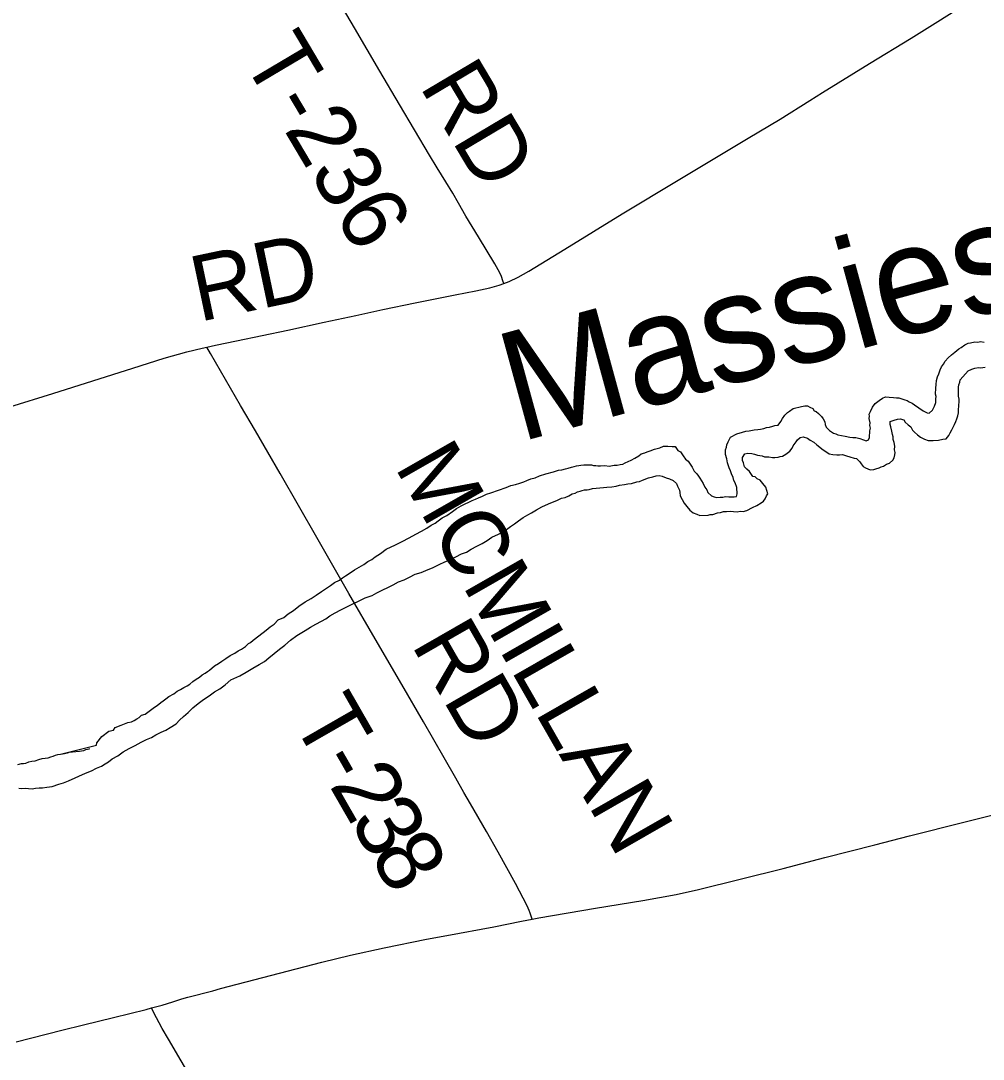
# Model space of a CAD drawing. Extents: x 1410790 to 1770854, y 448063 to 770588.
# Drawn here: x 1609838 to 1614244, y 645317 to 650070 of the extents above; entities that cross this region are included whole.
import ezdxf

# ---------------------------------------------------------------- set-up
doc = ezdxf.new("R2010")
doc.units = 0
for name, color, linetype in [('GM_X_County_Road', 7, 'Continuous'), ('GM_X_County_Road_Text', 7, 'Continuous'), ('GM_X_Minor_River', 7, 'Continuous'), ('GM_X_Minor_River_Text', 7, 'Continuous'), ('GM_X_Township_Road', 7, 'Continuous'), ('GM_X_Township_Road_Text', 7, 'Continuous'), ('GM_X_US_Route', 7, 'Continuous')]:
    doc.layers.add(name, color=color, linetype=linetype)

msp = doc.modelspace()

# ---------------------------------------------------------------- linework, layer by layer
at = {"layer": 'GM_X_County_Road'}
for points in [[(1612049.3, 648867), (1612074.3, 648876.3), (1612115.4, 648895.8), (1612163.4, 648923.4), (1612328.2, 649025), (1612591.6, 649185.3), (1612846.9, 649340), (1612993.3, 649427.7), (1613167.9, 649532), (1613314.3, 649619.4), (1613450.3, 649704.8), (1613508.9, 649741.3), (1613723.9, 649873.7), (1613913.8, 649990.7), (1614200, 650170.4)], [(1610690.7, 648576), (1610729.7, 648585.3), (1610826.1, 648605.4), (1611060.6, 648653.9), (1611227.4, 648689.5), (1611371.5, 648721), (1611496.4, 648747.8), (1611644.1, 648778.3), (1611827.4, 648815.2), (1611920.8, 648833.8), (1611984.8, 648846.7), (1612028.5, 648859.3), (1612049.3, 648867)], [(1609787.9, 648302.8), (1609985.4, 648363.6), (1610351.3, 648479.3), (1610495.3, 648524.6), (1610599.3, 648553.7), (1610669.2, 648570.8), (1610690.7, 648576)]]:
    msp.add_lwpolyline(points, dxfattribs=at)
at = {"layer": 'GM_X_Minor_River'}
for points in [[(1613304.6, 648219.2), (1613316.8, 648235), (1613325, 648248.9), (1613335.2, 648264.8), (1613347.4, 648276.7), (1613357.5, 648282.6), (1613373.7, 648294.4), (1613411.9, 648303.9), (1613428, 648307.7), (1613440, 648307.5), (1613449.9, 648301.3), (1613463.9, 648295.1), (1613469.8, 648285), (1613479.8, 648280.8), (1613489.7, 648272.7), (1613503.5, 648258.4), (1613511.4, 648248.3), (1613519.3, 648234.1), (1613521.1, 648222.1), (1613525, 648210), (1613540.8, 648193.7), (1613558.7, 648181.4), (1613568.7, 648179.2), (1613578.7, 648175.1), (1613594.6, 648170.8), (1613612.7, 648168.6), (1613632.7, 648164.3), (1613646.7, 648162.1), (1613660.7, 648161.9), (1613678.7, 648157.6), (1613696.6, 648151.3), (1613708.6, 648147.1), (1613718.7, 648151), (1613722.8, 648163), (1613725.2, 648193), (1613727.4, 648205), (1613725.5, 648217.1), (1613725.7, 648229.2), (1613721.9, 648249.3), (1613724, 648259.3), (1613722.2, 648269.3), (1613728.3, 648281.3), (1613736.6, 648301.2), (1613748.8, 648317.1), (1613767, 648330.9), (1613783.2, 648342.7), (1613797.3, 648348.5), (1613813.3, 648346.3), (1613833.4, 648346), (1613847.4, 648343.8), (1613857.4, 648343.6), (1613871.4, 648339.4), (1613885.4, 648335.2), (1613895.3, 648331), (1613905.3, 648324.9), (1613919.2, 648318.7), (1613929.2, 648312.5), (1613968.9, 648283.8), (1613986.8, 648275.5), (1613996.8, 648273.4), (1614011.1, 648287.2), (1614021.3, 648305.2), (1614027.5, 648323.1), (1614027.7, 648339.2), (1614027.9, 648349.2), (1614026, 648361.2), (1614026.3, 648387.3), (1614028.6, 648405.3), (1614030.8, 648423.4), (1614035, 648439.4), (1614041.2, 648453.3), (1614047.4, 648471.3), (1614053.6, 648485.2), (1614061.8, 648497.2), (1614070, 648511.1), (1614084.2, 648526.9), (1614098.4, 648540.8), (1614114.6, 648552.6), (1614132.8, 648568.4), (1614142.9, 648574.2), (1614159.1, 648586), (1614175.3, 648593.8), (1614185.3, 648595.7), (1614205.4, 648599.4), (1614219.4, 648599.2), (1614231.5, 648601.1), (1614247.5, 648598.8)], [(1613743.1, 648016.2), (1613753.1, 648018.1), (1613767.2, 648023.9), (1613777.3, 648027.8), (1613787.4, 648031.7), (1613801.5, 648039.5), (1613815.6, 648045.3), (1613829.8, 648059.1), (1613835.9, 648069.1), (1613840.1, 648083), (1613840.2, 648093.1), (1613838.4, 648105.2), (1613838.6, 648123.2), (1613836.8, 648139.3), (1613831, 648153.4), (1613831.1, 648165.4), (1613829.2, 648175.5), (1613825.4, 648191.6), (1613821.7, 648211.7), (1613817.8, 648221.8), (1613818, 648235.8), (1613836.1, 648241.6), (1613852.2, 648245.4), (1613864.2, 648247.2), (1613880.2, 648243), (1613886.1, 648232.9), (1613900, 648220.6), (1613911.9, 648210.4), (1613919.7, 648196.3), (1613929.6, 648186.1), (1613943.5, 648173.8), (1613957.4, 648163.6), (1613975.3, 648155.3), (1613991.3, 648149.1), (1614015.3, 648148.8), (1614039.4, 648150.4), (1614059.5, 648154.1), (1614073.6, 648155.9), (1614085.8, 648171.8), (1614091.9, 648183.8), (1614100.1, 648197.7), (1614106.3, 648209.6), (1614112.5, 648221.6), (1614118.7, 648235.5), (1614122.8, 648247.5), (1614127, 648261.5), (1614131.2, 648275.5), (1614131.3, 648285.5), (1614131.6, 648309.6), (1614133.8, 648325.6), (1614134, 648337.6), (1614130.1, 648351.7), (1614130.3, 648365.8), (1614130.4, 648377.8), (1614130.6, 648391.9), (1614132.8, 648403.9), (1614136.9, 648415.8), (1614139.1, 648425.8), (1614175.7, 648467.4), (1614191.8, 648475.2), (1614205.9, 648479), (1614222, 648482.8), (1614232, 648480.7), (1614252.1, 648484.4)], [(1612102.5, 647947.5), (1612122.6, 647953.3), (1612140.7, 647959), (1612154.8, 647964.8), (1612172.9, 647972.6), (1612193.1, 647978.3), (1612213.2, 647986.1), (1612241.4, 647995.7), (1612277.6, 648005.2), (1612299.7, 648012.9), (1612315.8, 648014.7), (1612331.9, 648018.5), (1612343.9, 648022.3), (1612360, 648026.1), (1612372.1, 648029.9), (1612382.2, 648031.8), (1612392.2, 648033.7), (1612402.2, 648035.5), (1612416.3, 648037.3), (1612438.3, 648037), (1612450.4, 648036.8), (1612460.4, 648034.7), (1612470.4, 648034.5), (1612480.4, 648032.4), (1612492.4, 648032.2), (1612512.5, 648033.9), (1612532.5, 648031.6), (1612554.6, 648035.3), (1612568.6, 648035.1), (1612582.7, 648038.9), (1612594.7, 648040.8), (1612604.8, 648046.6), (1612618.9, 648052.5), (1612633.1, 648058.3), (1612649.2, 648068.1), (1612667.4, 648077.8), (1612677.5, 648087.7), (1612695.6, 648091.5), (1612705.7, 648097.3), (1612719.8, 648101.2), (1612739.9, 648108.9), (1612764.1, 648114.6), (1612780.2, 648122.4), (1612800.2, 648122.1), (1612820.3, 648121.8), (1612834.3, 648121.6), (1612846.1, 648103.4), (1612858.1, 648097.2), (1612869.9, 648078.9), (1612881.7, 648062.7), (1612893.6, 648054.5), (1612899.5, 648044.4), (1612911.3, 648026.2), (1612921.1, 648008), (1612933, 647995.8), (1612940.8, 647985.6), (1612946.7, 647975.5), (1612962.5, 647951.2), (1612970.3, 647935.1), (1612978.1, 647922.9), (1612984, 647910.8), (1612999.8, 647894.5), (1613011.8, 647890.3), (1613023.8, 647888.2), (1613039.9, 647889.9), (1613051.9, 647889.8), (1613064, 647891.6), (1613080, 647891.3), (1613092, 647891.2), (1613104, 647891), (1613114.1, 647892.9), (1613118.2, 647904.8), (1613116.6, 647932.9), (1613108.9, 647955.1), (1613103, 647965.2), (1613099.1, 647979.3), (1613091.3, 647995.5), (1613087.5, 648009.6), (1613081.7, 648023.7), (1613073.9, 648045.9), (1613070.1, 648064), (1613064.4, 648084.2), (1613064.5, 648096.2), (1613064.6, 648106.2), (1613068.8, 648118.2), (1613070.9, 648128.2), (1613077.1, 648142.2), (1613087.4, 648164.1), (1613115.7, 648179.7), (1613141.8, 648187.4), (1613157.9, 648191.2), (1613172, 648193), (1613196.1, 648196.6), (1613212.1, 648198.4), (1613224.2, 648200.2), (1613240.3, 648204), (1613252.3, 648207.9), (1613266.4, 648209.7), (1613280.5, 648213.5), (1613290.5, 648217.3), (1613304.6, 648219.2)], [(1612617.7, 647950.2), (1612633.7, 647951.9), (1612657.9, 647959.6), (1612669.9, 647961.4), (1612684, 647967.3), (1612712.2, 647976.9), (1612732.3, 647982.6), (1612746.4, 647986.4), (1612760.5, 647988.2), (1612774.5, 647986), (1612792.4, 647977.7), (1612808.4, 647973.5), (1612824.3, 647965.2), (1612840.2, 647951), (1612844, 647938.9), (1612853.8, 647920.7), (1612855.7, 647910.6), (1612857.5, 647894.5), (1612865.3, 647878.4), (1612875.2, 647862.2), (1612887, 647846), (1612900.8, 647829.7), (1612916.7, 647817.5), (1612932.7, 647811.2), (1612946.6, 647805), (1612984.7, 647806.4), (1612994.8, 647810.3), (1613006.8, 647810.1), (1613026.9, 647817.9), (1613041, 647819.7), (1613055.1, 647823.5), (1613069.1, 647823.3), (1613085.2, 647825.1), (1613101.2, 647822.8), (1613117.2, 647822.6), (1613131.3, 647824.4), (1613145.3, 647824.2), (1613161.4, 647828), (1613187.6, 647841.7), (1613207.8, 647851.4), (1613228, 647863.1), (1613238.1, 647871), (1613246.2, 647880.9), (1613252.4, 647894.9), (1613258.6, 647904.8), (1613248.9, 647935.1), (1613235.1, 647951.3), (1613223.3, 647967.5), (1613209.3, 647973.8), (1613199.4, 647981.9), (1613189.4, 647984.1), (1613173.6, 648006.4), (1613161.7, 648016.6), (1613151.9, 648028.7), (1613146.1, 648046.9), (1613142.2, 648057), (1613142.4, 648071), (1613152.6, 648086.9), (1613166.7, 648090.7), (1613184.7, 648088.5), (1613196.7, 648086.3), (1613210.7, 648082.1), (1613220.7, 648079.9), (1613232.7, 648077.7), (1613242.6, 648073.6), (1613262.7, 648073.3), (1613278.7, 648071.1), (1613290.7, 648070.9), (1613304.8, 648072.7), (1613314.8, 648074.6), (1613324.9, 648076.4), (1613341, 648086.2), (1613359.2, 648100), (1613369.4, 648113.9), (1613373.6, 648123.9), (1613387.8, 648141.7), (1613394, 648151.7), (1613406.1, 648161.5), (1613420.2, 648165.3), (1613440.2, 648159), (1613452.1, 648150.8), (1613468, 648140.6), (1613481.9, 648128.3), (1613495.8, 648118.1), (1613505.7, 648109.9), (1613539.5, 648087.4), (1613555.5, 648085.1), (1613573.5, 648082.9), (1613585.5, 648082.7), (1613599.6, 648084.5), (1613617.5, 648078.2), (1613633.5, 648074), (1613653.5, 648067.7), (1613663.5, 648065.5), (1613679.3, 648051.3), (1613685.2, 648041.1), (1613695.1, 648029), (1613705.1, 648022.8), (1613715, 648018.7), (1613727, 648014.5), (1613743.1, 648016.2)], [(1610020.3, 646713.5), (1610185.2, 646753.3), (1610187.4, 646765.3), (1610209.8, 646793.1), (1610242.1, 646818.7), (1610262.2, 646822.4), (1610270.4, 646834.3), (1610298.6, 646846), (1610328.8, 646857.6), (1610344.9, 646861.3), (1610357, 646867.2), (1610369.1, 646875), (1610381.2, 646880.9), (1610391.4, 646890.8), (1610407.5, 646896.6), (1610419.6, 646904.4), (1610437.8, 646918.2), (1610450, 646928), (1610462.1, 646935.9), (1610480.3, 646949.7), (1610490.4, 646957.5), (1610502.6, 646965.4), (1610516.7, 646977.2), (1610538.9, 646989), (1610555.1, 647000.8), (1610569.3, 647008.6), (1610585.4, 647018.4), (1610599.5, 647026.2), (1610611.7, 647034), (1610625.8, 647045.9), (1610642, 647055.7), (1610656.2, 647065.5), (1610668.3, 647075.4), (1610682.4, 647083.2), (1610692.6, 647091.1), (1610702.7, 647096.9), (1610725, 647116.7), (1610743.1, 647128.5), (1610759.3, 647138.3), (1610777.5, 647150), (1610797.7, 647163.8), (1610817.9, 647175.5), (1610834.1, 647185.3), (1610848.2, 647193.2), (1610866.4, 647204.9), (1610880.6, 647218.8), (1610890.7, 647224.7), (1610902.8, 647234.5), (1610947.4, 647270), (1610961.5, 647279.8), (1610979.8, 647295.6), (1610998, 647307.4), (1611016.3, 647327.2), (1611042.5, 647338.8), (1611062.7, 647354.6), (1611086.9, 647370.3), (1611111.2, 647390), (1611139.6, 647409.7), (1611167.8, 647425.3), (1611190.1, 647441), (1611214.3, 647456.7), (1611238.6, 647472.4), (1611256.8, 647484.2), (1611275, 647498), (1611297.2, 647509.7), (1611311.3, 647519.5), (1611325.5, 647529.4), (1611345.7, 647543.1), (1611365.9, 647556.9), (1611388.1, 647568.6), (1611408.3, 647580.3), (1611426.5, 647594.1), (1611444.7, 647603.9), (1611460.9, 647615.7), (1611485.1, 647631.4), (1611511.4, 647651.1), (1611553.8, 647670.5), (1611584, 647686.1), (1611616.3, 647703.7), (1611646.6, 647719.3), (1611672.8, 647733), (1611697, 647746.7), (1611717.3, 647760.5), (1611735.4, 647770.2), (1611749.6, 647780.1), (1611767.8, 647793.8), (1611788, 647805.6), (1611814.3, 647823.3), (1611832.5, 647837.1), (1611854.7, 647848.8), (1611872.8, 647858.5), (1611889, 647866.3), (1611905.1, 647874.1), (1611919.2, 647879.9), (1611933.3, 647885.8), (1611951.4, 647893.5), (1611969.6, 647903.3), (1611989.7, 647909), (1612060.2, 647934.1), (1612082.4, 647941.8), (1612102.5, 647947.5)], [(1610282.8, 646705.7), (1610307.1, 646723.4), (1610335.4, 646739.1), (1610361.6, 646752.8), (1610389.9, 646768.4), (1610414.1, 646780.1), (1610436.2, 646789.8), (1610456.4, 646801.5), (1610480.6, 646813.2), (1610502.8, 646823), (1610523, 646834.7), (1610549.3, 646852.4), (1610565.5, 646868.2), (1610583.8, 646886), (1610604, 646903.8), (1610626.4, 646925.5), (1610650.6, 646945.2), (1610674.9, 646962.9), (1610701.2, 646980.6), (1610725.5, 646998.3), (1610749.7, 647012), (1610774, 647029.7), (1610800.3, 647053.4), (1610840.6, 647070.9), (1610870.9, 647088.5), (1610901.2, 647106.1), (1610929.5, 647123.8), (1610953.7, 647137.5), (1610974, 647153.2), (1610998.3, 647172.9), (1611022.6, 647192.7), (1611046.9, 647212.4), (1611073.2, 647234.1), (1611101.6, 647255.7), (1611139.9, 647279.2), (1611164.2, 647294.9), (1611188.4, 647308.6), (1611214.6, 647322.3), (1611234.8, 647332), (1611253, 647345.8), (1611277.3, 647359.5), (1611303.5, 647373.2), (1611331.7, 647386.8), (1611414.4, 647427.8), (1611446.6, 647439.3), (1611468.8, 647451.1), (1611495.1, 647464.7), (1611519.3, 647476.4), (1611543.5, 647488.1), (1611567.7, 647501.8), (1611593.9, 647511.5), (1611618.1, 647523.2), (1611644.3, 647536.8), (1611670.5, 647544.5), (1611692.6, 647554.2), (1611726.9, 647567.7), (1611753.1, 647581.4), (1611779.3, 647593.1), (1611803.5, 647602.7), (1611829.7, 647616.4), (1611855.9, 647630.1), (1611878.1, 647637.8), (1611900.3, 647651.5), (1611926.5, 647665.2), (1611950.7, 647676.9), (1611973, 647690.6), (1611995.2, 647706.3), (1612025.5, 647719.9), (1612043.6, 647729.7), (1612061.8, 647741.5), (1612080, 647755.2), (1612098.2, 647767), (1612116.4, 647780.8), (1612138.7, 647796.5), (1612158.9, 647808.3), (1612177, 647818.1), (1612199.2, 647831.8), (1612223.5, 647845.5), (1612253.7, 647859.1), (1612271.8, 647866.8), (1612292, 647874.6), (1612314.2, 647884.3), (1612330.2, 647888.1), (1612346.4, 647895.9), (1612362.5, 647903.7), (1612376.6, 647907.5), (1612386.7, 647913.3), (1612398.8, 647917.2), (1612408.8, 647919), (1612418.9, 647922.9), (1612430.9, 647922.8), (1612440.9, 647924.6), (1612455, 647928.4), (1612489.2, 647931.9), (1612505.2, 647933.7), (1612521.3, 647935.5), (1612543.3, 647937.2), (1612563.4, 647938.9), (1612579.5, 647944.7), (1612601.6, 647946.4), (1612617.7, 647950.2)], [(1609825.3, 646666.2), (1609841.4, 646670), (1609851.4, 646669.8), (1609861.4, 646671.7), (1609875.5, 646677.5), (1609889.6, 646681.3), (1609903.7, 646683.1), (1609921.8, 646688.9), (1609935.9, 646692.7), (1609949.9, 646694.5), (1609964, 646696.3), (1609976.1, 646700.1), (1609986.1, 646704), (1609998.2, 646707.8), (1610008.3, 646711.7), (1610020.3, 646713.5)], [(1609829.9, 646557.8), (1609841.9, 646555.6), (1609858, 646557.4), (1609874, 646555.1), (1609890.1, 646554.9), (1609906.1, 646556.7), (1609922.2, 646558.5), (1609938.2, 646558.2), (1609958.3, 646561.9), (1609982.4, 646565.6), (1610012.6, 646575.2), (1610034.7, 646580.9), (1610056.9, 646590.6), (1610135.5, 646625.6), (1610161.7, 646637.3), (1610185.9, 646649), (1610208.1, 646658.7), (1610224.2, 646668.5), (1610240.4, 646678.3), (1610256.6, 646692.1), (1610282.8, 646705.7)], [(1610020.3, 646713.5), (1610038.4, 646715.3), (1610052.5, 646719.1), (1610064.5, 646722.9), (1610074.6, 646722.8), (1610106.7, 646726.3), (1610116.7, 646728.2), (1610126.8, 646730), (1610136.8, 646733.9), (1610150.9, 646737.7), (1610155, 646739.5)]]:
    msp.add_lwpolyline(points, dxfattribs=at)
at = {"layer": 'GM_X_Township_Road'}
for points in [[(1612049.3, 648867), (1612045.5, 648878.6), (1612039.1, 648898.4), (1612030.7, 648915.8), (1612008.4, 648956.8), (1611934.2, 649080.4), (1611875.7, 649175.3), (1611842.1, 649235.4), (1611815.7, 649280.4), (1611783.6, 649332.8), (1611744.9, 649397), (1611708.9, 649454.7), (1611572.2, 649686.4), (1611482.4, 649838.9), (1611366.2, 650037.1), (1611210.2, 650303)], [(1612179.4, 645957.7), (1612169.4, 645985.6), (1612165.1, 645997.8), (1612155.9, 646018.9), (1612102.3, 646120.2), (1612023.3, 646263.9), (1611970.4, 646358.2), (1611896.9, 646486), (1611866.9, 646536.8), (1611830.4, 646602.7), (1611775.8, 646696), (1611681.5, 646861.2), (1611582.4, 647031.1), (1611460.2, 647240.8), (1611340.9, 647448.2), (1611193.9, 647704.1), (1611025.9, 647997.1), (1610913.1, 648193.2), (1610844.9, 648309), (1610707.5, 648546.9), (1610690.7, 648576)], [(1611750.3, 643313.9), (1611684.1, 643425.3), (1611634.3, 643510.2), (1611552.7, 643648.7), (1611489.2, 643756), (1611426.3, 643863.5), (1611384.8, 643934.1), (1611324.4, 644035.6), (1611225.7, 644198.3), (1611120.7, 644372.6), (1611074.2, 644451.8), (1610966.3, 644635.8), (1610923, 644709.3), (1610827, 644873.5), (1610688.4, 645111.5), (1610514.2, 645408.7), (1610486.4, 645457.1), (1610446.7, 645532.6), (1610436.8, 645551.5)]]:
    msp.add_lwpolyline(points, dxfattribs=at)
at = {"layer": 'GM_X_US_Route'}
msp.add_lwpolyline([(1609817.8, 645396), (1610026.9, 645449.6), (1610125.4, 645474.6), (1610262.6, 645507.2), (1610412.2, 645544.9), (1610436.8, 645551.5), (1610485.1, 645564.4), (1610535.2, 645579.5), (1610575.7, 645592.3), (1610603.9, 645600.5), (1610717.9, 645630.2), (1610752.5, 645639.9), (1611215.8, 645760.1), (1611348.5, 645793.4), (1611502.2, 645827.1), (1611695, 645865.7), (1611788.3, 645883.6), (1612004.6, 645922.5), (1612129.8, 645948.9), (1612179.4, 645957.7), (1612210.4, 645963.2), (1612469.1, 646007.8), (1612685.9, 646043.1), (1612837.8, 646070.9), (1612940.4, 646093.6), (1613328.9, 646190), (1613519.5, 646239.3), (1613748.1, 646298.6), (1613907.1, 646339), (1614155.2, 646401.7), (1614479.9, 646482.3)], dxfattribs=at)

# ---------------------------------------------------------------- texts
at = {"layer": 'GM_X_County_Road_Text'}
msp.add_text('RD', height=300, rotation=11.8887, dxfattribs=at).set_placement((1610653.9, 648690.7))
at = {"layer": 'GM_X_Minor_River_Text'}
msp.add_text('Massies', height=499.98, rotation=15.2703, dxfattribs=at).set_placement((1612118.7, 648139.7))
at = {"layer": 'GM_X_Township_Road_Text'}
for s, rotation, p in [('T-236', 300.6792, (1610847.6, 649897.4)), ('RD', 300.7072, (1611660.7, 649771.8)), ('MCMILLAN', 299.7763, (1611547, 648029.2)), ('RD', 299.8675, (1611623.2, 647215.8)), ('T', 299.848, (1611075.1, 646872.4)), ('-', 299.8446, (1611186.8, 646677.8)), ('2', 299.8638, (1611248.1, 646570.8)), ('3', 299.9083, (1611340.3, 646410.4)), ('8', 300.1036, (1611433, 646249.2))]:
    msp.add_text(s, height=300, rotation=rotation, dxfattribs=at).set_placement(p)

doc.saveas('drawing.dxf')
